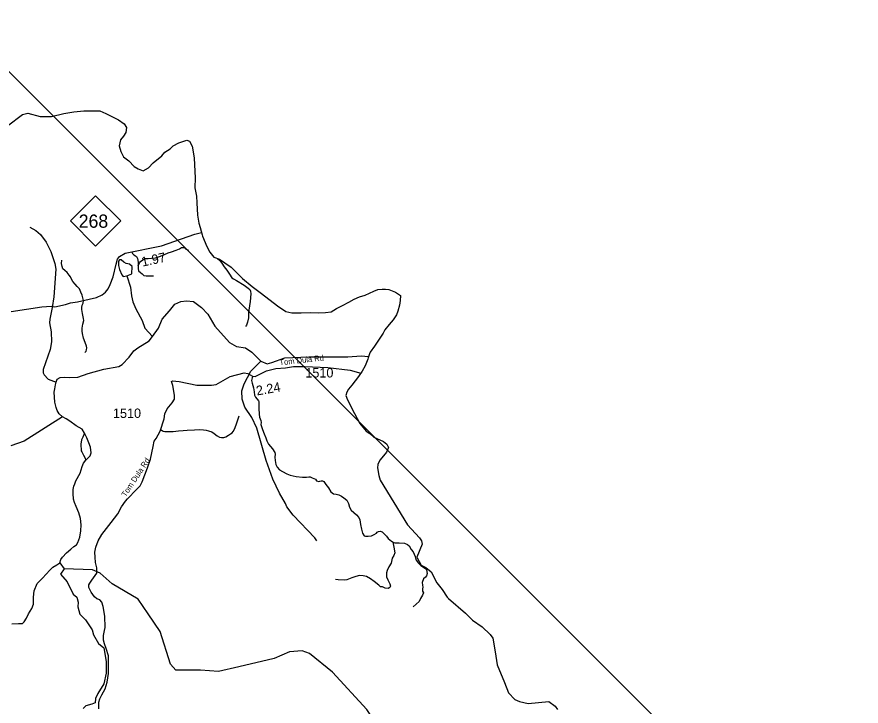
# Model space of a CAD drawing. Extents: x 1159738 to 1321356, y 736314 to 882035.
# Drawn here: x 1286304 to 1297495, y 846191 to 855330 of the extents above; entities that cross this region are included whole.
import ezdxf

# ---------------------------------------------------------------- set-up
doc = ezdxf.new("R2010")
doc.units = 0
for name, color, linetype in [('Exist Boundary Political CountyLine', 7, 'Continuous'), ('Exist Hydrographic Creek Single Shore', 7, 'Continuous'), ('Exist Hydrographic Misc Water Feature', 7, 'Continuous'), ('Exist Road Non-System Type 51', 7, 'Continuous'), ('Exist Road Primary NC Attributed', 7, 'Continuous'), ('Exist Road Primary NC Mileage Hundredths English Label', 7, 'Continuous'), ('Exist Road Primary NC Shield CELL', 7, 'Continuous'), ('Exist Road Primary NC Shield Number Label', 7, 'Continuous'), ('Exist Road Secondary Mileage Hundredths English Label', 7, 'Continuous'), ('Exist Road Secondary Type 41 Attributed', 7, 'Continuous'), ('Exist Road Secondary Type 51 Label', 7, 'Continuous'), ('Exist Road Secondary Type 51 Number Label', 7, 'Continuous'), ('Map Preparation Inset Cut Line', 7, 'Continuous')]:
    doc.layers.add(name, color=color, linetype=linetype)

msp = doc.modelspace()

# ---------------------------------------------------------------- linework, layer by layer
at = {"layer": 'Exist Boundary Political CountyLine'}
for points in [[(1286180, 853884), (1286378, 854034), (1286449, 854052), (1286615, 854011), (1286700, 854008), (1286762, 854011), (1286928, 854048), (1287059, 854072), (1287191, 854085), (1287303, 854082), (1287404, 854086), (1287482, 854051), (1287651, 853964), (1287728, 853913), (1287756, 853863), (1287747, 853795), (1287717, 853750), (1287678, 853700), (1287662, 853618), (1287680, 853543), (1287717, 853475), (1287788, 853421), (1287859, 853346), (1287910, 853317), (1287980, 853288), (1288048, 853330), (1288110, 853396), (1288226, 853487), (1288264, 853537), (1288335, 853580), (1288375, 853619), (1288453, 853661), (1288516, 853684), (1288558, 853696), (1288591, 853681), (1288626, 853616), (1288639, 853541), (1288653, 853457), (1288669, 853194)], [(1288669, 853194), (1288663, 853063), (1288684, 852954), (1288689, 852866), (1288697, 852700), (1288702, 852673), (1288716, 852595), (1288733, 852535), (1288760, 852439), (1288764, 852423), (1288821, 852287), (1288860, 852211), (1288914, 852145), (1288990, 852118), (1289061, 852067), (1289146, 852012), (1289297, 851859), (1289422, 851754), (1289548, 851663), (1289759, 851498), (1289868, 851425), (1289947, 851404), (1290072, 851406), (1290202, 851408), (1290299, 851404), (1290394, 851408), (1290471, 851420), (1290541, 851465), (1290621, 851501), (1290706, 851545), (1290775, 851589), (1290847, 851617), (1290922, 851638), (1291035, 851695), (1291087, 851713), (1291145, 851721), (1291192, 851718), (1291235, 851713), (1291325, 851680), (1291389, 851635), (1291386, 851570), (1291376, 851506), (1291356, 851428), (1291336, 851378), (1291290, 851312), (1291238, 851250), (1291181, 851181), (1291161, 851137), (1291045, 850964), (1290986, 850882), (1290977, 850861), (1290961, 850808), (1290957, 850792), (1290921, 850701), (1290880, 850632), (1290833, 850563), (1290745, 850447), (1290701, 850394), (1290676, 850353), (1290666, 850310), (1290688, 850252), (1290781, 850069), (1290852, 849940), (1290935, 849835), (1290984, 849805), (1291036, 849755), (1291166, 849698), (1291207, 849665), (1291232, 849619), (1291205, 849557), (1291120, 849457), (1291099, 849415), (1291089, 849396), (1291086, 849352), (1291100, 849248), (1291121, 849185), (1291483, 848595), (1291641, 848422), (1291666, 848383), (1291675, 848338), (1291605, 848166), (1291664, 848061), (1291727, 848030), (1291795, 847972), (1291871, 847825), (1291943, 847737), (1292008, 847634), (1292024, 847619), (1292252, 847423), (1292342, 847329), (1292472, 847243), (1292579, 847142), (1292614, 847090), (1292644, 846910), (1292671, 846740), (1292766, 846505), (1292823, 846366), (1292906, 846279), (1292965, 846251), (1293083, 846227), (1293357, 846251)], [(1293357, 846251), (1293439, 846191), (1293470, 846146)]]:
    msp.add_lwpolyline(points, dxfattribs=at)
at = {"layer": 'Exist Hydrographic Creek Single Shore'}
for points in [[(1286872, 848089), (1286885, 848133), (1286907, 848164), (1286964, 848223), (1287021, 848272), (1287061, 848309), (1287096, 848331), (1287111, 848362), (1287138, 848430), (1287153, 848514), (1287158, 848593), (1287147, 848679), (1287127, 848753), (1287089, 848836), (1287068, 848889), (1287054, 848937), (1287050, 849010), (1287052, 849061), (1287058, 849105), (1287072, 849140), (1287087, 849179), (1287142, 849281), (1287168, 849367), (1287186, 849413), (1287219, 849452), (1287250, 849481), (1287276, 849510), (1287290, 849549), (1287281, 849626), (1287256, 849684), (1287232, 849750), (1287201, 849811), (1287168, 849862), (1287089, 849906), (1287008, 849967), (1286957, 849998), (1286911, 850026), (1286865, 850068), (1286839, 850110), (1286825, 850150), (1286806, 850220), (1286801, 850288), (1286799, 850353), (1286806, 850397), (1286815, 850450), (1286827, 850485), (1286839, 850527), (1286880, 850548), (1286933, 850553), (1287003, 850548), (1287112, 850553), (1287250, 850601), (1287459, 850657), (1287654, 850694), (1287700, 850722), (1287793, 850817), (1287856, 850901), (1287909, 850940), (1288058, 851035), (1288101, 851090), (1288182, 851202), (1288231, 851323), (1288326, 851432), (1288398, 851520), (1288479, 851557), (1288553, 851566), (1288646, 851555), (1288753, 851478), (1288836, 851390), (1288927, 851230), (1289124, 851014), (1289214, 850961), (1289333, 850942), (1289418, 850886), (1289539, 850765), (1289624, 850731), (1289682, 850747), (1289858, 850807), (1290172, 850821), (1290434, 850821), (1290690, 850820), (1290869, 850836), (1290967, 850827)], [(1287201, 849811), (1287179, 849758), (1287161, 849720), (1287153, 849665), (1287155, 849577), (1287166, 849562), (1287188, 849518), (1287203, 849489), (1287219, 849452)], [(1286239, 847280), (1286325, 847284), (1286378, 847288), (1286400, 847310), (1286430, 847357), (1286457, 847414), (1286503, 847487), (1286523, 847544), (1286525, 847636), (1286534, 847720), (1286573, 847815), (1286644, 847889), (1286741, 847993), (1286782, 848034), (1286834, 848065), (1286872, 848089)], [(1286872, 848089), (1286929, 848012), (1286882, 847941), (1286970, 847840), (1287049, 847677), (1287098, 847637), (1287115, 847571), (1287111, 847505), (1287137, 847408), (1287212, 847333), (1287304, 847201), (1287322, 847135), (1287388, 847021), (1287459, 846964), (1287489, 846783), (1287489, 846629), (1287459, 846484), (1287379, 846360), (1287348, 846290), (1287340, 846236), (1287300, 846218), (1287217, 846196), (1287182, 846161)]]:
    msp.add_lwpolyline(points, dxfattribs=at)
at = {"layer": 'Exist Hydrographic Misc Water Feature'}
for points in [[(1286478, 852541), (1286557, 852499), (1286616, 852446), (1286692, 852342), (1286753, 852221), (1286807, 852059), (1286821, 851986), (1286794, 851619), (1286772, 851475), (1286741, 851320), (1286738, 851272), (1286759, 851155), (1286763, 851020), (1286747, 850920), (1286654, 850653), (1286653, 850610), (1286665, 850582), (1286719, 850528), (1286827, 850485)], [(1287763, 851895), (1287828, 851922), (1287831, 852022), (1287795, 852050), (1287755, 852059), (1287720, 852079), (1287685, 852107), (1287665, 852108), (1287652, 852092), (1287651, 852032), (1287665, 851980), (1287696, 851911), (1287715, 851886), (1287763, 851895)], [(1287763, 851895), (1287810, 851746), (1287823, 851629), (1287843, 851550), (1287881, 851460), (1287963, 851302), (1288001, 851203), (1288101, 851090)], [(1290281, 848381), (1290254, 848422), (1289967, 848723), (1289884, 848833), (1289865, 848878), (1289784, 849014), (1289699, 849200), (1289607, 849447), (1289487, 849876), (1289417, 850018), (1289328, 850156), (1289292, 850259), (1289287, 850371), (1289317, 850466), (1289404, 850630), (1289539, 850765)], [(1286911, 850026), (1286400, 849705), (1286224, 849643)], [(1291162, 844229), (1291236, 844868), (1291245, 845258), (1291053, 845574), (1291062, 845964), (1290941, 846144), (1290486, 846639), (1290185, 846888), (1290084, 846923), (1289917, 846910), (1289715, 846822), (1289245, 846710), (1288976, 846649), (1288738, 846667), (1288413, 846669), (1288342, 846746), (1288202, 847179), (1288045, 847413), (1287912, 847610), (1287569, 847814), (1287409, 847953), (1287307, 847997), (1286929, 848012)]]:
    msp.add_lwpolyline(points, dxfattribs=at)
at = {"layer": 'Exist Road Non-System Type 51'}
for points in [[(1287913, 852028), (1287931, 852067), (1287943, 852087), (1287973, 852110), (1288008, 852125), (1288043, 852127), (1288088, 852130), (1288141, 852135), (1288206, 852157), (1288259, 852177), (1288311, 852200), (1288356, 852215), (1288416, 852238), (1288461, 852254), (1288486, 852270), (1288510, 852272), (1288525, 852274), (1288540, 852255), (1288556, 852245), (1288581, 852238)], [(1287826, 852212), (1287837, 852192), (1287856, 852175), (1287877, 852162), (1287891, 852152), (1287901, 852128), (1287906, 852102), (1287911, 852073), (1287913, 852028), (1287913, 851993), (1287918, 851963), (1287941, 851940), (1287966, 851921), (1287989, 851901), (1288016, 851898), (1288054, 851896), (1288116, 851898)], [(1287189, 851569), (1287170, 851641), (1287154, 851679), (1287133, 851722), (1287105, 851757), (1287076, 851786), (1287048, 851819), (1287027, 851852), (1287014, 851881), (1286998, 851907), (1286969, 851941), (1286938, 851968), (1286915, 851990), (1286903, 852022), (1286897, 852059), (1286898, 852105)], [(1288965, 852127), (1288990, 852105), (1289022, 852065), (1289053, 852015), (1289087, 851970), (1289121, 851920), (1289153, 851871), (1289175, 851856), (1289217, 851833), (1289316, 851774), (1289369, 851733), (1289392, 851713), (1289402, 851693), (1289407, 851656), (1289396, 851558), (1289377, 851442), (1289375, 851403), (1289373, 851341), (1289362, 851282), (1289349, 851244), (1289333, 851224)], [(1287205, 850879), (1287222, 850897), (1287228, 850915), (1287230, 850941), (1287228, 850964), (1287210, 851014), (1287188, 851070), (1287174, 851130), (1287171, 851161), (1287171, 851203), (1287178, 851257), (1287190, 851305), (1287188, 851332), (1287176, 851396), (1287166, 851450), (1287166, 851478), (1287168, 851507), (1287182, 851536), (1287189, 851569)], [(1289430, 850567), (1289422, 850544), (1289414, 850508), (1289422, 850472), (1289441, 850413), (1289448, 850360), (1289454, 850315), (1289467, 850289), (1289506, 850239), (1289512, 850228), (1289513, 850208), (1289510, 850139), (1289515, 850062), (1289522, 850024), (1289537, 849979), (1289541, 849950), (1289540, 849927), (1289548, 849897), (1289561, 849857), (1289584, 849802), (1289604, 849747), (1289619, 849708), (1289638, 849664), (1289664, 849635), (1289692, 849602), (1289723, 849555), (1289727, 849533), (1289725, 849493), (1289726, 849448), (1289738, 849393), (1289754, 849358), (1289787, 849323), (1289823, 849300), (1289882, 849271), (1289927, 849253), (1290008, 849235)], [(1288207, 849858), (1288231, 849844), (1288244, 849836), (1288266, 849833), (1288322, 849832), (1288377, 849832), (1288445, 849842), (1288509, 849845), (1288562, 849851), (1288658, 849856), (1288726, 849858), (1288778, 849855), (1288814, 849850), (1288846, 849843), (1288887, 849826), (1288918, 849806), (1288957, 849775), (1288990, 849759), (1289015, 849751), (1289046, 849752), (1289072, 849760), (1289111, 849783), (1289138, 849800), (1289157, 849814), (1289171, 849831), (1289190, 849864), (1289212, 849922), (1289236, 849998), (1289252, 850039)], [(1290008, 849235), (1290091, 849225), (1290143, 849228), (1290174, 849231), (1290193, 849231), (1290220, 849216), (1290261, 849200), (1290278, 849178), (1290306, 849167), (1290321, 849172), (1290338, 849178), (1290355, 849178), (1290371, 849167), (1290398, 849129), (1290435, 849084), (1290465, 849030), (1290502, 849007), (1290535, 849001), (1290571, 848991), (1290606, 848974), (1290640, 848954), (1290677, 848922), (1290700, 848879), (1290713, 848830), (1290734, 848791), (1290805, 848725), (1290836, 848693), (1290849, 848659), (1290859, 848599), (1290871, 848536), (1290885, 848484), (1290909, 848448), (1290925, 848442), (1290959, 848443), (1291003, 848450), (1291040, 848468), (1291071, 848485), (1291082, 848497), (1291099, 848508), (1291120, 848510), (1291145, 848500), (1291179, 848470), (1291204, 848445), (1291225, 848414), (1291270, 848379), (1291293, 848366), (1291316, 848357), (1291372, 848357), (1291441, 848351), (1291484, 848333), (1291504, 848315), (1291530, 848268), (1291558, 848235), (1291582, 848173), (1291599, 848127), (1291627, 848088), (1291659, 848056), (1291722, 848016), (1291735, 847999), (1291741, 847951), (1291733, 847917), (1291721, 847902), (1291693, 847878), (1291675, 847831), (1291682, 847795), (1291687, 847769), (1291681, 847746), (1291682, 847713), (1291695, 847692), (1291682, 847660), (1291656, 847619), (1291636, 847578), (1291558, 847506)], [(1291293, 848366), (1291293, 848343), (1291303, 848297), (1291313, 848223), (1291300, 848187), (1291279, 848152), (1291265, 848087), (1291236, 848038), (1291211, 847990), (1291205, 847958), (1291202, 847905), (1291222, 847864), (1291250, 847813), (1291256, 847782), (1291250, 847763), (1291225, 847751), (1291188, 847754), (1291149, 847771), (1291123, 847773), (1291100, 847793), (1291039, 847844), (1290991, 847879), (1290938, 847910), (1290895, 847918), (1290844, 847921), (1290797, 847911), (1290746, 847893), (1290680, 847867), (1290643, 847859), (1290564, 847865), (1290526, 847868)]]:
    msp.add_lwpolyline(points, dxfattribs=at)
at = {"layer": 'Exist Road Primary NC Attributed'}
msp.add_lwpolyline([(1286228, 851423), (1286634, 851484), (1286757, 851492), (1286808, 851486), (1286947, 851514), (1287013, 851538), (1287108, 851553), (1287360, 851611), (1287433, 851645), (1287478, 851680), (1287516, 851725), (1287541, 851781), (1287579, 851884), (1287619, 852052), (1287640, 852118), (1287664, 852152), (1287739, 852196), (1288221, 852293), (1288665, 852449), (1288751, 852472)], dxfattribs=at)
at = {"layer": 'Exist Road Primary NC Shield CELL'}
msp.add_lwpolyline([(1287015, 852624), (1287348, 852957), (1287681, 852624), (1287348, 852291)], close=True, dxfattribs=at)
at = {"layer": 'Exist Road Secondary Type 41 Attributed'}
msp.add_lwpolyline([(1287391, 846155), (1287389, 846243), (1287402, 846286), (1287429, 846340), (1287473, 846421), (1287502, 846507), (1287520, 846621), (1287517, 846748), (1287519, 846859), (1287488, 846953), (1287466, 847016), (1287452, 847066), (1287452, 847127), (1287466, 847194), (1287475, 847234), (1287470, 847385), (1287448, 847513), (1287432, 847567), (1287403, 847600), (1287366, 847614), (1287332, 847639), (1287288, 847700), (1287256, 847762), (1287256, 847798), (1287272, 847821), (1287297, 847859), (1287362, 847955), (1287366, 847987), (1287366, 848025), (1287348, 848097), (1287341, 848164), (1287337, 848234), (1287351, 848299), (1287380, 848381), (1287432, 848467), (1287554, 848625), (1287643, 848742), (1287693, 848831), (1287742, 848908), (1287771, 848938), (1287888, 849065), (1287937, 849110), (1287967, 849164), (1288034, 849349), (1288074, 849464), (1288109, 849631), (1288124, 849703), (1288151, 849741), (1288204, 849836), (1288255, 849999), (1288267, 850068), (1288296, 850131), (1288364, 850210), (1288395, 850260), (1288393, 850316), (1288370, 850444), (1288355, 850494), (1288367, 850505), (1288457, 850495), (1288689, 850448), (1288883, 850448), (1288948, 850454), (1289130, 850560), (1289315, 850609), (1289366, 850602), (1289428, 850565), (1289462, 850563), (1289615, 850636), (1289737, 850667), (1289864, 850675), (1289972, 850692), (1290123, 850694), (1290426, 850682), (1290723, 850645), (1290862, 850606)], dxfattribs=at)
at = {"layer": 'Map Preparation Inset Cut Line'}
msp.add_lwpolyline([(1297495, 829295), (1261974, 829295), (1261974, 834521), (1260746, 834521), (1260746, 855330), (1285468, 855330), (1297495, 843303)], close=True, dxfattribs=at)

# ---------------------------------------------------------------- texts
at = {"layer": 'Exist Road Primary NC Mileage Hundredths English Label'}
msp.add_text('1.97', height=125, rotation=12.0766, dxfattribs=at).set_placement((1287969, 852018))
at = {"layer": 'Exist Road Primary NC Shield Number Label'}
msp.add_text('268', height=175, dxfattribs=at).set_placement((1287124, 852534))
at = {"layer": 'Exist Road Secondary Mileage Hundredths English Label'}
msp.add_text('2.24', height=125, rotation=9.9592, dxfattribs=at).set_placement((1289487, 850309))
at = {"layer": 'Exist Road Secondary Type 51 Label'}
for rotation, p in [(6.2516, (1289789, 850709)), (56.5388, (1287747, 848958))]:
    msp.add_text('Tom Dula Rd', height=75, rotation=rotation, dxfattribs=at).set_placement(p)
at = {"layer": 'Exist Road Secondary Type 51 Number Label'}
for p in [(1290128, 850548), (1287578, 850012)]:
    msp.add_text('1510', height=125, dxfattribs=at).set_placement(p)

doc.saveas('drawing.dxf')
